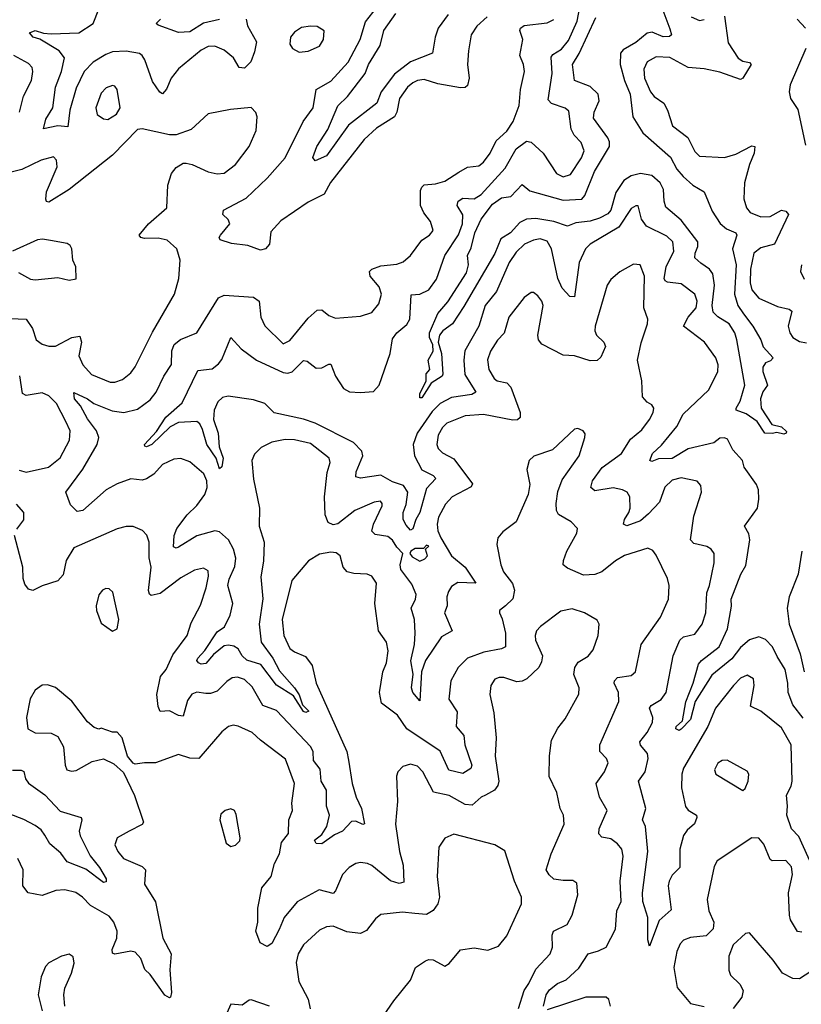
# Model space of a CAD drawing. Extents: x 1771496 to 1971148, y 471553 to 643630.
# Tile 606 of 656: x 1896097 to 1899532, y 611974 to 616302. Entities that reach past the tile are written whole.
import ezdxf

# ---------------------------------------------------------------- set-up
doc = ezdxf.new("R2010")
doc.units = 0

msp = doc.modelspace()

# ---------------------------------------------------------------- linework, layer by layer
at = {"layer": '0CON10XD'}
for points in [[(1899541.2, 613231.2), (1899495, 613290.8), (1899474.6, 613345), (1899473.5, 613385), (1899460.9, 613445), (1899426.8, 613503.2), (1899406, 613545), (1899375, 613577.6), (1899345, 613589.1), (1899305, 613575.3), (1899265, 613542.4), (1899227, 613493), (1899139.1, 613420.9), (1899066.2, 613305), (1899045, 613225.6), (1899005, 613183.3), (1898995, 613177.5), (1898981.4, 613185), (1898982.9, 613195), (1899010.3, 613219.7), (1899025, 613303.3), (1899057.5, 613385), (1899081.2, 613468.8), (1899093.8, 613485), (1899171.3, 613545), (1899208.2, 613625), (1899225.9, 613724.1), (1899224.3, 613755), (1899266.8, 613865), (1899287.9, 613902.1), (1899306.1, 614016.1), (1899302, 614042), (1899282.9, 614075), (1899340, 614155), (1899346.2, 614195), (1899344.2, 614235), (1899335, 614258.5), (1899281.8, 614335), (1899274, 614364), (1899231.8, 614411.8), (1899207.8, 614457.8), (1899195, 614464.3), (1899175, 614462.2), (1899147.7, 614442.3), (1899035, 614416.2), (1898965, 614373.7), (1898905, 614371.1), (1898875, 614359.4), (1898866, 614365), (1898878.9, 614395), (1898918.2, 614431.8), (1898985.6, 614514.4), (1899012.7, 614567.3), (1899125.5, 614675), (1899165.3, 614755), (1899166.7, 614785), (1899156.7, 614815), (1899106.7, 614885), (1899014.6, 614954.6), (1899035.2, 614994.8), (1899070.5, 615035), (1899074.8, 615065), (1899065, 615096.2), (1899005, 615140.9), (1898945, 615148.7), (1898933.9, 615153.9), (1898929.7, 615165), (1898938.7, 615215), (1898971.8, 615285), (1898967.3, 615325), (1898940.9, 615350.9), (1898852.2, 615395), (1898830, 615425), (1898815, 615483.8), (1898805, 615484.3), (1898785, 615471.4), (1898729.7, 615390.3), (1898605, 615314.6), (1898583.8, 615295), (1898555.8, 615235), (1898535, 615084.4), (1898515, 615085.4), (1898481.7, 615121.7), (1898462.5, 615165), (1898434.3, 615295), (1898415, 615327.8), (1898385, 615338.3), (1898355, 615333), (1898315.2, 615314.8), (1898279.2, 615280.8), (1898247.9, 615235), (1898192.8, 615107.2), (1898143.1, 615045), (1898114.8, 614955.2), (1898053.8, 614846.2), (1898049.2, 614805), (1898052.9, 614742.9), (1898101.5, 614665), (1898084, 614655), (1897995, 614641), (1897945, 614615.2), (1897910.3, 614579.7), (1897844.7, 614485), (1897827, 614435), (1897831.7, 614385), (1897865, 614323.2), (1897915, 614298.6), (1897925.4, 614285), (1897885, 614241.1), (1897855.9, 614135), (1897837.4, 614105), (1897825, 614063.3), (1897815, 614058), (1897795, 614080), (1897782.9, 614105), (1897782.4, 614135), (1897795, 614170.8), (1897802.4, 614225), (1897784.3, 614254.3), (1897735, 614270.8), (1897685, 614299.5), (1897595, 614286.8), (1897575, 614292.5), (1897575.3, 614315), (1897605.4, 614385.4), (1897600.6, 614405), (1897563.9, 614443.9), (1897395, 614528.9), (1897345, 614546), (1897215, 614573.1), (1897175, 614615.3), (1897125, 614630.7), (1897013.6, 614646.4), (1896988.2, 614641.8), (1896967.3, 614622.7), (1896951.8, 614585), (1896948.8, 614545), (1896969.7, 614485), (1896973.4, 614425), (1896991.9, 614375), (1896985, 614336.2), (1896975, 614328), (1896960, 614375), (1896919.2, 614435), (1896899.8, 614500.2), (1896889.2, 614525), (1896875, 614536), (1896795, 614531.8), (1896758.2, 614511.8), (1896678.1, 614435), (1896654.5, 614424.5), (1896646.7, 614426.7), (1896646, 614435), (1896697.6, 614492.4), (1896740, 614555), (1896811.5, 614618.5), (1896880, 614760), (1896943.4, 614766.6), (1896971.4, 614788.6), (1896985, 614808.6), (1897025, 614905.6), (1897070, 614855), (1897137.3, 614805), (1897255, 614751.1), (1897275, 614748.1), (1897295, 614754.7), (1897345, 614803.8), (1897361.2, 614801.2), (1897400.6, 614770.6), (1897425, 614772.3), (1897455, 614788.5), (1897465, 614787.1), (1897484.7, 614734.7), (1897520.1, 614680.1), (1897545.9, 614665.9), (1897595, 614662.7), (1897652, 614668), (1897677.1, 614695), (1897724.7, 614835), (1897735, 614898.6), (1897754, 614926), (1897798.3, 614961.7), (1897811.1, 614985), (1897817.5, 615092.5), (1897856.2, 615095), (1897895, 615114), (1897928.8, 615161.2), (1897966.3, 615265), (1898025, 615356.9), (1898043.6, 615405), (1898044.8, 615444.8), (1898020, 615485), (1898023.9, 615505), (1898045, 615517.1), (1898095.2, 615514.8), (1898125, 615532.9), (1898231.2, 615648.8), (1898279.2, 615735), (1898325, 615768.2), (1898345, 615763.1), (1898397.1, 615715), (1898456, 615626), (1898485, 615611.1), (1898518.3, 615621.7), (1898566.3, 615695), (1898578.7, 615725), (1898565, 615762.5), (1898534.4, 615795), (1898520.5, 615820.5), (1898510, 615900), (1898495, 615912.5), (1898434.2, 615934.2), (1898419.5, 615949.5), (1898437.8, 616065), (1898432.6, 616137.4), (1898440.7, 616149.3), (1898477.8, 616172.2), (1898509.5, 616210.5), (1898546.9, 616295), (1898561.1, 616365)], [(1897092.7, 616305), (1897098.2, 616275), (1897138, 616205), (1897129.7, 616160.2), (1897113.2, 616116.8), (1897085, 616089.6), (1897061.2, 616091.2), (1897036.9, 616135), (1896995, 616167.8), (1896955, 616186.1), (1896925, 616184.6), (1896895, 616167.5), (1896794.4, 616085.6), (1896762.4, 616045), (1896742.8, 615997.2), (1896725, 615975.5), (1896712.9, 615982.9), (1896680.7, 616030.7), (1896647.3, 616125), (1896635.6, 616145), (1896623, 616153), (1896565, 616164.4), (1896505, 616160.6), (1896475, 616149.6), (1896420.6, 616115), (1896380.5, 616075), (1896345, 616001.1), (1896317.1, 615905), (1896308.7, 615831.3), (1896265, 615835.4), (1896202.2, 615822.2), (1896212.4, 615865), (1896242.9, 615915), (1896254, 616005), (1896281.3, 616075), (1896293.9, 616135), (1896270, 616165), (1896185, 616216.2), (1896155.8, 616225), (1896140, 616245), (1896165, 616254.5), (1896202.3, 616242.3), (1896235, 616239.4), (1896356.2, 616243.8), (1896420, 616285), (1896445, 616348.5)], [(1898151.9, 616315), (1898106.6, 616273.4), (1898081.5, 616235), (1898069.1, 616165), (1898065.3, 616105), (1898072.4, 616045), (1898065, 616012.3), (1898055, 616004.2), (1898035, 616002.5), (1897935, 616020), (1897875, 616038.5), (1897845, 616034.6), (1897825, 616024.6), (1897802, 616005), (1897765.9, 615955), (1897754.7, 615895), (1897744.3, 615875.7), (1897665, 615825.3), (1897610.3, 615775), (1897462.9, 615587.1), (1897435.5, 615535), (1897365, 615500.4), (1897245, 615417.3), (1897200.5, 615369.5), (1897194.4, 615315), (1897178, 615295), (1897155, 615289.4), (1897100.3, 615309.7), (1897028.1, 615318.1), (1896978, 615335), (1896974.3, 615345), (1896980, 615355), (1897020.8, 615405), (1897013.4, 615423.4), (1896990, 615445), (1896992.5, 615465), (1897091.9, 615518.1), (1897184.6, 615605), (1897264.2, 615695), (1897342.5, 615855), (1897387.5, 615915), (1897400, 615995), (1897465, 616031.5), (1897540.3, 616115), (1897592.9, 616215), (1897616.9, 616293.1), (1897665, 616354.5)], [(1897980, 616325), (1897936.7, 616265), (1897923.2, 616225), (1897912.1, 616155), (1897815, 616117.4), (1897745, 616062.7), (1897686.2, 615985), (1897666, 615935), (1897542.3, 615837.7), (1897445, 615704.1), (1897395, 615681.4), (1897385.7, 615695.7), (1897402.9, 615745), (1897451.2, 615818.8), (1897495, 615923.1), (1897537.3, 615965), (1897615.1, 616064.9), (1897630.5, 616105), (1897680.7, 616189.3), (1897696.9, 616255), (1897750.3, 616329.7)], [(1898923.8, 616343.8), (1898955, 616261.4), (1898961.8, 616235), (1898952.5, 616227.5), (1898925, 616227), (1898876.6, 616246.6), (1898855, 616243.1), (1898805, 616202), (1898750.1, 616169.9), (1898737.7, 616155), (1898735.6, 616105), (1898755.1, 616035.1), (1898780.2, 615975), (1898791.7, 615875), (1898835.2, 615805.2), (1898958.1, 615698.1), (1898985, 615645.4), (1899012.9, 615612.9), (1899055.4, 615575), (1899106, 615546), (1899140.5, 615460.5), (1899176.3, 615406.3), (1899203, 615383), (1899244.5, 615364.5), (1899248.6, 615355), (1899230, 615295), (1899245.4, 615225), (1899238.4, 615095), (1899252.8, 615045), (1899278.8, 615008.8), (1899319.2, 614955), (1899354.6, 614895), (1899365, 614864.4), (1899409.4, 614815), (1899397.3, 614802.7), (1899375, 614794.2), (1899363.1, 614775), (1899363.1, 614755), (1899384, 614695), (1899363.9, 614666.1), (1899352.9, 614635), (1899355.6, 614595), (1899402.3, 614522.3), (1899445, 614512.9), (1899467.5, 614492.5), (1899465.7, 614484.3), (1899455, 614480), (1899425, 614487.5), (1899405, 614482.5), (1899372.5, 614485), (1899338.9, 614535), (1899289.6, 614569.6), (1899245.5, 614585), (1899245.4, 614595), (1899264.1, 614625), (1899283.5, 614695), (1899249.6, 614895), (1899240, 614925), (1899215.5, 614965.5), (1899165, 614996.1), (1899145.7, 615015.7), (1899140, 615045), (1899150.4, 615135), (1899143.4, 615185), (1899129.2, 615205), (1899091.5, 615231.5), (1899063.8, 615255), (1899065.3, 615275), (1899078.1, 615305), (1899077.2, 615325), (1899005, 615421.2), (1898937.4, 615477.4), (1898929, 615505), (1898927.1, 615555), (1898912.5, 615585), (1898875, 615616.5), (1898825, 615626.3), (1898784.5, 615615.5), (1898752, 615595), (1898717.5, 615542.5), (1898695.8, 615464.2), (1898681.5, 615448.5), (1898645, 615429.5), (1898604.3, 615415.7), (1898541, 615409), (1898505, 615394.1), (1898445, 615415.2), (1898365, 615427.7), (1898324.8, 615425.2), (1898295, 615410.5), (1898253.9, 615365), (1898211.3, 615338.6), (1898185.1, 615274.9), (1898049.3, 615040.7), (1898000, 614965), (1897956.7, 614935), (1897941.8, 614915), (1897936.5, 614885), (1897951.5, 614835), (1897956.9, 614743.1), (1897953.3, 614735), (1897905.3, 614704.7), (1897865, 614640), (1897855, 614640), (1897855, 614657.5), (1897884, 614715), (1897884, 614745), (1897900, 614765), (1897891.9, 614805), (1897914.7, 614845.3), (1897912.3, 614872.3), (1897897.7, 614905), (1897897.5, 614925), (1897935, 615010.6), (1897978.6, 615061.4), (1898060.8, 615189.1), (1898069.1, 615225), (1898065.3, 615265), (1898081.2, 615298.8), (1898097, 615365), (1898125.6, 615425), (1898175, 615491.6), (1898215, 615519.1), (1898255.2, 615524.8), (1898305, 615577.3), (1898339.1, 615549.1), (1898485, 615509.1), (1898567.4, 615512.6), (1898581.3, 615528.7), (1898623.3, 615635), (1898689.3, 615745), (1898690, 615765), (1898682.1, 615782.1), (1898618.7, 615868.7), (1898621.6, 615895), (1898644.3, 615945), (1898639.7, 615975), (1898605, 616008.8), (1898535.5, 616035), (1898526.8, 616105), (1898556, 616154), (1898628.6, 616311.4)], [(1899149.5, 613915), (1899149.4, 613955), (1899135.6, 613975), (1899116.6, 613986.6), (1899060, 614000), (1899045.5, 614015), (1899060.3, 614119.7), (1899094.3, 614225), (1899090.6, 614255), (1899075, 614273.1), (1899005, 614288), (1898965, 614277.7), (1898932.9, 614247.1), (1898908.7, 614181.3), (1898860.6, 614129.4), (1898825, 614098.6), (1898765, 614076.4), (1898751.1, 614085), (1898754.7, 614105), (1898774.7, 614135), (1898780.2, 614155), (1898778.3, 614205), (1898767.7, 614225), (1898746, 614236), (1898705, 614243.8), (1898625, 614231.5), (1898607.5, 614245), (1898614.1, 614275), (1898656.7, 614333.3), (1898742.7, 614395), (1898781.7, 614458.3), (1898831.1, 614498.9), (1898864.5, 614545), (1898880.9, 614575), (1898884.4, 614595), (1898875, 614609.4), (1898855, 614620), (1898834.6, 614644.6), (1898831.9, 614715), (1898812.1, 614805), (1898829.1, 614880.9), (1898857.1, 614965), (1898858, 614985), (1898839.6, 615035), (1898842.7, 615175), (1898824.4, 615224.4), (1898795, 615226.7), (1898735, 615193.5), (1898695, 615160.5), (1898679.2, 615135), (1898626.2, 614955), (1898625.4, 614935), (1898632.9, 614915), (1898664, 614885), (1898672, 614865), (1898651.2, 614818.8), (1898635, 614804), (1898605, 614802.5), (1898535, 614824.4), (1898485, 614827.3), (1898391.9, 614875), (1898377.3, 614895), (1898374.6, 614915), (1898398.1, 615045), (1898392, 615065), (1898375, 615087.5), (1898355, 615102.5), (1898345, 615102.5), (1898315, 615081.2), (1898246.9, 614995), (1898226.3, 614923.7), (1898197.3, 614892.7), (1898166.1, 614845), (1898153.8, 614806.2), (1898159.7, 614765), (1898182.9, 614725), (1898195, 614714.6), (1898238.8, 614705), (1898256.4, 614686.4), (1898296.2, 614575), (1898297.3, 614552.7), (1898285, 614542.9), (1898265, 614541.3), (1898135, 614566.6), (1898055, 614560.8), (1897975, 614528.5), (1897955, 614509.5), (1897936.8, 614475), (1897930, 614435), (1897936.6, 614416.6), (1897955, 614398.5), (1898005, 614371.5), (1898087.9, 614262.1), (1898081.1, 614248.9), (1897998.5, 614205), (1897967.8, 614172.2), (1897938.2, 614115), (1897931.2, 614085), (1897935.3, 614055.3), (1897948.5, 614025), (1897995, 613945.6), (1898054.7, 613894.7), (1898102.5, 613825), (1898022, 613828), (1897995, 613810.4), (1897981, 613789), (1897974.7, 613765), (1897975.3, 613725), (1897964.7, 613695), (1897997.1, 613615), (1897950.4, 613589.6), (1897880.9, 613485), (1897863.1, 613435), (1897855, 613307.5), (1897824.6, 613345), (1897819.1, 613365), (1897827.1, 613425), (1897816.8, 613483.2), (1897832.9, 613555), (1897835.4, 613605), (1897832.2, 613665), (1897818.2, 613715), (1897836.8, 613755), (1897839.3, 613775), (1897820.8, 613820.8), (1897771.8, 613885), (1897769.6, 613905), (1897781.2, 613955), (1897754, 613984), (1897735, 614013.8), (1897715, 614030.6), (1897659.7, 614039.7), (1897645, 614053.8), (1897651.9, 614085), (1897689.5, 614165), (1897690.6, 614175), (1897682.5, 614185), (1897655, 614180.9), (1897570, 614145), (1897495, 614085.3), (1897475, 614082), (1897452.1, 614092.1), (1897439.4, 614125), (1897436.1, 614205), (1897448.5, 614311.5), (1897460.9, 614355), (1897457.5, 614375), (1897375, 614438.4), (1897305, 614455.3), (1897263.7, 614456.4), (1897205, 614444.5), (1897158.9, 614421.1), (1897128.3, 614391.7), (1897116.9, 614365), (1897125, 614282.5), (1897151.5, 614155), (1897149.5, 614075), (1897170.9, 614005), (1897168.8, 613921.2), (1897157.1, 613852.9), (1897165.7, 613755.7), (1897148.9, 613645), (1897158, 613565), (1897208.9, 613495), (1897239.6, 613439.6), (1897305, 613364.4), (1897325, 613333.8), (1897340, 613290), (1897368.3, 613261.7), (1897355, 613256), (1897345, 613261.4), (1897300, 613330), (1897225, 613376.2), (1897156.9, 613466.9), (1897095, 613486.8), (1897074.8, 613505), (1897056.5, 613536.5), (1897037.8, 613547.8), (1897015, 613553), (1896995, 613548.9), (1896948.1, 613511.9), (1896915, 613472), (1896895, 613469.1), (1896882.2, 613475), (1896875.6, 613485), (1896879.5, 613495), (1896910.5, 613529.5), (1896965, 613611.3), (1896997.6, 613632.4), (1897022.7, 613685), (1897033.1, 613735), (1897012.1, 613815), (1897017.8, 613842.2), (1897042.4, 613897.6), (1897047, 613935), (1897037, 613975), (1897015, 614016), (1896975, 614050.4), (1896955, 614055.4), (1896875, 614032.4), (1896795, 613982.9), (1896785, 613979.5), (1896772.7, 613985), (1896776.3, 614035), (1896787.5, 614065), (1896832.6, 614125), (1896875, 614165.9), (1896910.2, 614215), (1896920.9, 614245), (1896919.1, 614275), (1896905.8, 614305), (1896845, 614359.1), (1896805, 614373.3), (1896775, 614370.6), (1896725, 614346.5), (1896686.1, 614303.9), (1896655, 614283.1), (1896635, 614278.2), (1896585, 614283.1), (1896525, 614261.3), (1896476.4, 614235), (1896374.8, 614145.2), (1896349.4, 614139.4), (1896319.9, 614169.9), (1896299.4, 614225), (1896375, 614326.1), (1896437.8, 614435), (1896444.7, 614465), (1896434.7, 614495), (1896395, 614547.8), (1896364.1, 614604.1), (1896337.5, 614635), (1896335, 614663.3), (1896395.6, 614635), (1896423.5, 614615), (1896502.9, 614582.9), (1896555, 614575.3), (1896615, 614589.7), (1896669.7, 614630.3), (1896697.3, 614665), (1896730.4, 614735), (1896764.1, 614785.9), (1896766.2, 614846.2), (1896775.2, 614874.8), (1896804.4, 614895.6), (1896875.6, 614925), (1896970.3, 615079.7), (1896995, 615091.5), (1897125, 615081.9), (1897149.4, 615065), (1897156.9, 614995), (1897175, 614956.2), (1897255, 614877.8), (1897285, 614891.1), (1897365, 614990.4), (1897405, 615024.5), (1897425, 615026.9), (1897455, 615001.4), (1897485, 614990.5), (1897595, 614998.9), (1897645, 615014.2), (1897675, 615052.5), (1897686.5, 615095), (1897677.2, 615127.2), (1897637.3, 615175), (1897635, 615195.7), (1897644.7, 615205.2), (1897685, 615220), (1897755, 615227.3), (1897782.8, 615237.3), (1897814.3, 615265.7), (1897865, 615333.1), (1897898, 615355), (1897914, 615375), (1897903.1, 615415), (1897873.7, 615453.7), (1897859.3, 615485), (1897858.8, 615551.2), (1897864, 615566), (1897875, 615575.6), (1897925, 615580.7), (1897965, 615592.3), (1898027.5, 615632.5), (1898065, 615653.1), (1898115, 615659.5), (1898135, 615675.5), (1898165.3, 615715), (1898191, 615769), (1898237.5, 615812.5), (1898265.6, 615854.4), (1898292.5, 615925), (1898298.7, 615995), (1898316.2, 616075), (1898311.5, 616105), (1898295.4, 616145), (1898308.9, 616215), (1898295.7, 616255), (1898298, 616265), (1898313.7, 616276.3), (1898415, 616288.5), (1898445, 616303.5)], [(1896975, 616302.7), (1896905, 616286.6), (1896845, 616248.9), (1896795, 616246), (1896705, 616277.5), (1896697.5, 616285), (1896716.2, 616305)], [(1899195, 616317.5), (1899210.8, 616200.8), (1899255, 616133.3), (1899275, 616119.1), (1899304.2, 616114.2), (1899312, 616105), (1899275.6, 616044.4), (1899265, 616039.2), (1899175, 616071.1), (1899105, 616085.9), (1899035, 616092.5), (1898955, 616135.3), (1898895, 616139.4), (1898855, 616117.1), (1898839.7, 616085), (1898843.6, 616045), (1898869.6, 615985), (1898885, 615964.4), (1898928.1, 615935), (1898944.5, 615905), (1898966, 615836), (1899034.1, 615784.1), (1899065, 615722.5), (1899085, 615701.9), (1899195, 615696.9), (1899245, 615710.9), (1899315, 615747.3), (1899327.5, 615745), (1899325.4, 615715), (1899304.6, 615665), (1899283.1, 615585), (1899280.4, 615515), (1899292.1, 615475), (1899307.8, 615455), (1899355.2, 615435.2), (1899395, 615436.8), (1899445, 615464.7), (1899465, 615460.4), (1899475.5, 615445), (1899414.8, 615315.2), (1899355, 615299.3), (1899323.5, 615275), (1899308.5, 615205), (1899306.9, 615145), (1899315.3, 615115), (1899345, 615078.2), (1899428, 615042), (1899479.1, 615029.1), (1899490.3, 615020.3), (1899474.1, 614955), (1899482, 614925), (1899495.5, 614905), (1899525, 614887.3), (1899555, 614881.6)], [(1899048.9, 616315), (1899085, 616299.1), (1899105, 616302.4)], [(1899513.8, 616305), (1899551.1, 616265)], [(1897325, 616159.2), (1897365, 616164.3), (1897414, 616185), (1897432.9, 616215), (1897435, 616252.5), (1897405, 616272), (1897375, 616274.2), (1897335, 616267.5), (1897305, 616247.5), (1897287.1, 616225), (1897284.2, 616195), (1897296.7, 616175), (1897325, 616159.2)], [(1899551.8, 616175), (1899483.5, 616015), (1899478.9, 615985), (1899485, 615956.2), (1899517.1, 615907.1), (1899550.2, 615750.2)], [(1896096, 615895), (1896113.9, 615966.1), (1896148.5, 616035), (1896155.4, 616075), (1896151.2, 616091.2), (1896135, 616108.9), (1896071.2, 616145)], [(1896485, 615863.1), (1896522.6, 615887.4), (1896538.6, 615915), (1896525.4, 615995.4), (1896515, 616010), (1896505, 616012.5), (1896477.4, 616002.6), (1896455, 615979.2), (1896431.1, 615915), (1896438, 615885), (1896465, 615865.8), (1896485, 615863.1)], [(1896055, 614988.8), (1896125, 614985.6), (1896152.7, 614945), (1896169.5, 614895), (1896195, 614876.2), (1896225, 614867.3), (1896255, 614867.3), (1896325.5, 614905.5), (1896360.7, 614910.7), (1896368.4, 614885), (1896356.7, 614825), (1896373.8, 614785), (1896412.8, 614742.8), (1896495, 614708.2), (1896515, 614708.2), (1896549.2, 614720.8), (1896585, 614749.4), (1896604.1, 614775.9), (1896681.2, 614928.8), (1896777.5, 615095), (1896796.2, 615165), (1896801.8, 615245), (1896787.5, 615295), (1896745, 615333.6), (1896705, 615342), (1896645, 615339.6), (1896629.2, 615345), (1896621.4, 615355), (1896662.5, 615405), (1896744.2, 615475), (1896748.5, 615575), (1896763.8, 615626.2), (1896785, 615652.5), (1896815, 615671.2), (1896828.3, 615671.7), (1896855, 615665.7), (1896925, 615633.1), (1896965, 615624.4), (1896995, 615627.8), (1897045, 615665.6), (1897105.7, 615745), (1897135.8, 615815), (1897140.8, 615875), (1897134.2, 615894.2), (1897115, 615916.2), (1897022.9, 615907.1), (1896925, 615888), (1896850.7, 615819.3), (1896785, 615795.8), (1896755, 615795.6), (1896635, 615822.9), (1896615, 615819.2), (1896505, 615706.2), (1896315, 615556.1), (1896225, 615499.2), (1896215, 615503.3), (1896212.5, 615512.5), (1896214.6, 615545), (1896261.8, 615655), (1896259.1, 615685), (1896245, 615698.5), (1896190.8, 615685), (1896106, 615644), (1895915, 615596.5)], [(1896091.3, 615191.3), (1896145, 615161.9), (1896165, 615157.8), (1896265, 615168.6), (1896315, 615156.7), (1896345, 615162.5), (1896343.3, 615215), (1896330, 615245), (1896325.8, 615295), (1896318.8, 615308.8), (1896305, 615318.8), (1896231.9, 615331.9), (1896197.8, 615337.8), (1896175, 615334.4), (1896065, 615284.2)], [(1899533.8, 615225), (1899528.5, 615195), (1899545, 615161.4)], [(1896095, 614322.1), (1896125, 614312.7), (1896224, 614335), (1896274.1, 614375.9), (1896316.2, 614453.8), (1896318.9, 614495), (1896299.2, 614535), (1896258.7, 614615), (1896225, 614649.2), (1896195, 614661.3), (1896125, 614649.6), (1896108.8, 614658.8), (1896096.9, 614736.9)], [(1898398.8, 611965), (1898411.2, 612015), (1898425, 612036.8), (1898460.5, 612065), (1898498.2, 612081.8), (1898555, 612132.9), (1898595, 612195.6), (1898641.7, 612208.3), (1898674.2, 612225), (1898715.3, 612304.7), (1898720.9, 612385), (1898740, 612425), (1898736.6, 612515), (1898749.6, 612625), (1898742.9, 612655), (1898725, 612679.5), (1898695, 612701.1), (1898655, 612708.8), (1898642.7, 612722.7), (1898643.9, 612745), (1898678.9, 612825), (1898645, 612883.8), (1898630.6, 612945), (1898667.5, 612995), (1898682.9, 613035), (1898675.8, 613055), (1898646.7, 613085), (1898646.2, 613115), (1898730, 613305), (1898728.2, 613345), (1898709.3, 613385), (1898711.3, 613395), (1898725, 613409.8), (1898785, 613418.5), (1898803.3, 613435), (1898829.1, 613555), (1898913.3, 613675), (1898948.2, 613755), (1898951.5, 613815), (1898944.6, 613845), (1898895, 613948), (1898879.1, 613969.1), (1898858.5, 613978.5), (1898755, 613946.1), (1898715, 613923.8), (1898655, 613875.3), (1898625, 613862.5), (1898575, 613860.4), (1898505, 613890.5), (1898485.7, 613905), (1898487.5, 613925), (1898501.5, 613965), (1898545.8, 614045), (1898548, 614065), (1898521.2, 614095), (1898465, 614127.1), (1898456.2, 614145), (1898454.6, 614175), (1898461.9, 614228.1), (1898481.4, 614278.6), (1898555.5, 614385), (1898581.1, 614465), (1898581.7, 614481.7), (1898573.8, 614495), (1898550, 614505), (1898535, 614501.4), (1898438.1, 614411.9), (1898357, 614383), (1898336.2, 614365), (1898325.8, 614324.2), (1898338.7, 614258.7), (1898332.5, 614215), (1898279.1, 614095), (1898219.8, 614050.2), (1898198.6, 614025), (1898194.5, 613995), (1898211.3, 613905), (1898224, 613875), (1898263.4, 613823.4), (1898272.4, 613795), (1898264.2, 613755.8), (1898232, 613725), (1898206.2, 613705), (1898206, 613695), (1898218, 613668), (1898231.6, 613605), (1898232.7, 613545), (1898215, 613535.9), (1898137.6, 613522.4), (1898065.6, 613495), (1898023.6, 613455), (1897992.1, 613395), (1897983.8, 613315), (1898019.9, 613259.9), (1898015.4, 613195.4), (1898049.4, 613155), (1898054.1, 613114.1), (1898084.7, 613025), (1898079.2, 613010.9), (1898045, 612988.8), (1897983.6, 613003.6), (1897945, 613087.1), (1897798.2, 613185), (1897757.3, 613245), (1897687.7, 613297.7), (1897678.4, 613345), (1897693.1, 613435), (1897709.3, 613475), (1897716.9, 613526.9), (1897708.5, 613565), (1897674.6, 613615), (1897657.9, 613735), (1897665.5, 613825), (1897645.3, 613855.3), (1897624, 613864), (1897565, 613866.9), (1897536, 613875), (1897518.5, 613895), (1897505, 613945.8), (1897488.1, 613958.1), (1897465, 613960.8), (1897415, 613952.5), (1897367, 613923), (1897293, 613837), (1897250.3, 613665), (1897257.9, 613595), (1897285, 613538.1), (1897305, 613522.5), (1897353.1, 613503.1), (1897382.6, 613462.6), (1897400.4, 613385), (1897535.3, 613085), (1897542.4, 613047.6)], [(1896085, 614062.9), (1896115, 614103.3), (1896115.5, 614135), (1896082.9, 614172.9)], [(1897542.4, 613047.6), (1897558.8, 612945), (1897575.9, 612885), (1897599.2, 612835), (1897613, 612767), (1897605, 612764.4), (1897575, 612778.9), (1897555, 612777.3), (1897515.5, 612734.5), (1897480.8, 612719.1), (1897425, 612679.4), (1897400.5, 612680.5), (1897393.3, 612695), (1897425, 612720), (1897447.1, 612755), (1897459.1, 612805), (1897445.4, 612845), (1897445.9, 612915), (1897421.7, 612955), (1897417, 613007), (1897388.2, 613045), (1897386.2, 613083.8), (1897377, 613105), (1897225, 613265.4), (1897165, 613286.8), (1897119, 613369), (1897085, 613401.1), (1897055, 613411.1), (1897030.7, 613409.3), (1897006.8, 613393.2), (1896965, 613349.6), (1896935, 613339.5), (1896915, 613340), (1896875, 613345.5), (1896853.1, 613336.9), (1896835, 613308.8), (1896815, 613241.1), (1896795, 613243.9), (1896755, 613264.5), (1896715, 613260.6), (1896705, 613283.3), (1896700.2, 613335), (1896715.2, 613414.8), (1896741.1, 613445), (1896770.2, 613509.8), (1896833.3, 613595), (1896849.9, 613650.1), (1896891.3, 613728.7), (1896916.1, 613805), (1896926.5, 613856.5), (1896925, 613878.8), (1896905, 613891.1), (1896865, 613882.2), (1896805, 613849.2), (1896715, 613779.1), (1896675, 613770.6), (1896666.8, 613776.8), (1896662.6, 613792.6), (1896675.3, 613894.7), (1896666.1, 613936.1), (1896665.4, 614005), (1896655.5, 614035.5), (1896637, 614057), (1896595, 614073.8), (1896564.6, 614074.6), (1896525, 614064.6), (1896335, 613980), (1896301.3, 613925), (1896288.6, 613861.4), (1896265.3, 613834.7), (1896195, 613812.7), (1896155, 613792.2), (1896135, 613798), (1896120.2, 613820.2), (1896111.8, 613845), (1896110.4, 613895), (1896074.1, 614035)], [(1897855, 613922), (1897877.6, 613932.4), (1897888.8, 613945), (1897880, 613975), (1897895, 613987.5), (1897885, 613992.5), (1897872.5, 613977.5), (1897835, 613977.3), (1897815.7, 613965), (1897811.2, 613955), (1897821.4, 613941.4), (1897855, 613922)], [(1899534.7, 613965), (1899519.1, 613865), (1899479.6, 613765), (1899470.3, 613715), (1899478.7, 613645), (1899527.8, 613515), (1899545.5, 613435.5)], [(1899583.6, 612575), (1899521.2, 612711.2), (1899490, 612745), (1899468.3, 612805), (1899471.9, 612845), (1899466.7, 612893.3), (1899487.9, 612932.1), (1899491.9, 612955), (1899488.4, 613115), (1899445, 613189.6), (1899355, 613262.3), (1899309.5, 613285), (1899325.6, 613375.6), (1899322.5, 613405), (1899295, 613420), (1899265, 613406.9), (1899234.4, 613375), (1899155, 613275.7), (1899121.1, 613195), (1899015, 613011.9), (1899007, 612985), (1899005.2, 612925), (1899023.8, 612843.9), (1899035, 612827.7), (1899071.4, 612805), (1899073.6, 612795), (1899062.6, 612767.4), (1899030.4, 612739.6), (1899014.8, 612715.2), (1898999.2, 612655), (1898997.9, 612575), (1898965, 612541.2), (1898951.1, 612515), (1898947.5, 612495), (1898960.3, 612389.7), (1898907.2, 612342.8), (1898865, 612230), (1898857.7, 612257.7), (1898858.2, 612355), (1898835.2, 612425.2), (1898834, 612464), (1898857.2, 612645), (1898846.9, 612755), (1898834.7, 612785), (1898849.4, 612835), (1898816.2, 612955), (1898846.6, 612995), (1898859.5, 613055), (1898856.3, 613076.3), (1898825, 613113.1), (1898822, 613128), (1898855, 613168.6), (1898877.7, 613212.3), (1898879.4, 613235), (1898864.5, 613275), (1898873.2, 613286.8), (1898916.5, 613313.5), (1898937.8, 613345), (1898969.3, 613505), (1898998.2, 613575), (1899015, 613588.6), (1899065, 613600.4), (1899096.8, 613645), (1899113.3, 613695), (1899117.6, 613782.4), (1899129.6, 613815), (1899149.5, 613915)], [(1896505, 613613.8), (1896526, 613625), (1896532.9, 613665), (1896505.6, 613785), (1896489.7, 613799.7), (1896475, 613802), (1896461.2, 613795), (1896445, 613773.3), (1896432.5, 613725), (1896434.4, 613705), (1896455, 613648.8), (1896505, 613613.8)], [(1898461.8, 613188.2), (1898495, 613228), (1898555, 613336.7), (1898556.5, 613365), (1898533.1, 613423.1), (1898537.3, 613455), (1898551.8, 613478.2), (1898595, 613504.3), (1898617.6, 613532.4), (1898640, 613595), (1898643.3, 613645), (1898635, 613662.5), (1898578.8, 613695), (1898525, 613711.9), (1898475, 613702), (1898385.5, 613634.5), (1898369.2, 613615), (1898362.5, 613595), (1898364.2, 613575), (1898394.4, 613505), (1898390.7, 613479.3), (1898378.9, 613455), (1898325.7, 613405), (1898305, 613393.6), (1898282, 613392), (1898225, 613410.6), (1898205, 613410.6), (1898185, 613402.5), (1898167.1, 613375), (1898163.1, 613335), (1898181.1, 613255), (1898191.5, 613145), (1898186.9, 613065), (1898203.4, 612955), (1898198.5, 612935), (1898184.4, 612915.6), (1898145, 612893.4), (1898125, 612884.6), (1898085, 612848.4), (1898055, 612852.1), (1897985, 612891.8), (1897916.2, 612906.2), (1897869.5, 612995), (1897845, 613020), (1897815, 613029.1), (1897780.5, 613019.5), (1897758.6, 612995), (1897753.3, 612976.7), (1897758.1, 612865), (1897749.1, 612765), (1897766, 612645), (1897782.5, 612585), (1897785, 612510.8), (1897765, 612505.4), (1897727.2, 612517.2), (1897645, 612583.8), (1897625, 612592.7), (1897595, 612597.1), (1897575, 612592.1), (1897545.3, 612574.7), (1897515.7, 612544.3), (1897485, 612472), (1897475, 612460.8), (1897412.5, 612477.5), (1897316.2, 612423.8), (1897258.9, 612355), (1897237.3, 612302.7), (1897205, 612240.8), (1897185, 612227.5), (1897154.5, 612244.5), (1897134.6, 612295), (1897143.9, 612335), (1897143.3, 612396.7), (1897161.8, 612485), (1897202.4, 612535), (1897217.1, 612592.9), (1897239.3, 612635), (1897247.4, 612685), (1897278.2, 612725), (1897280, 612785), (1897296.5, 612825), (1897292.8, 612857.2), (1897304.6, 612945), (1897265, 613051.4), (1897155, 613134.5), (1897119.3, 613169.3), (1897056.7, 613196.7), (1897035, 613200.5), (1897014.7, 613195.3), (1896985, 613172.2), (1896885, 613054.3), (1896845.4, 613055.4), (1896795, 613072.2), (1896694.5, 613035.5), (1896645, 613035.8), (1896605, 613028.8), (1896595, 613033.3), (1896571.2, 613065), (1896547.5, 613145), (1896525, 613170), (1896505, 613170), (1896455, 613187.5), (1896445, 613182.5), (1896425, 613190.8), (1896395, 613215.6), (1896326, 613306), (1896255, 613366.7), (1896218.6, 613378.6), (1896195, 613376.7), (1896165, 613354.3), (1896142.9, 613317.1), (1896126.4, 613235), (1896133.1, 613185), (1896165, 613167.8), (1896235, 613165.6), (1896265, 613150.8), (1896289.5, 613105), (1896296.9, 613025), (1896304.4, 613004.4), (1896325, 612998.6), (1896345, 613001.9), (1896415, 613041.8), (1896465, 613053.3), (1896510.7, 613030.7), (1896552.5, 612992.5), (1896601.3, 612891.3), (1896640.6, 612775), (1896635.3, 612764.7), (1896577.5, 612735), (1896525, 612706), (1896515.8, 612675), (1896528.1, 612645), (1896552.9, 612615), (1896635, 612580), (1896650.6, 612565), (1896645, 612502.5), (1896693.8, 612423.8), (1896725.4, 612265), (1896763.3, 612195), (1896757.5, 612125), (1896764.2, 612025.8), (1896760, 612005), (1896755, 612002), (1896735, 612014.3), (1896670.8, 612105), (1896646.7, 612126.7), (1896630, 612175), (1896605, 612203.3), (1896585, 612207.5), (1896515, 612194.6), (1896505, 612198.8), (1896504.1, 612215), (1896523.2, 612265), (1896525.4, 612295), (1896511.1, 612335), (1896490.5, 612360.5), (1896408.3, 612408.3), (1896373.3, 612445), (1896344.2, 612465), (1896295, 612476.7), (1896255.4, 612474.6), (1896195, 612451.5), (1896133.8, 612463.8), (1896110.8, 612495), (1896112.9, 612565), (1896088.8, 612615)], [(1898288.7, 611955), (1898314.6, 612035), (1898335.3, 612065), (1898365, 612128.6), (1898428.2, 612195), (1898439.1, 612225), (1898437.8, 612277.8), (1898442.9, 612295), (1898503.3, 612325), (1898525.5, 612365), (1898550.5, 612455), (1898546.4, 612506.4), (1898528.5, 612518.5), (1898485, 612517.5), (1898445, 612524.5), (1898423.5, 612543.5), (1898410.9, 612565), (1898432.7, 612635), (1898490, 612765), (1898486.7, 612805), (1898472.7, 612835), (1898458.5, 612905), (1898424.5, 612975), (1898425.5, 613065.5), (1898434.4, 613135), (1898461.8, 613188.2)], [(1899275, 612913.3), (1899285, 612922.5), (1899299.2, 612955), (1899302, 612985), (1899295, 612998.8), (1899207, 613047), (1899185, 613045.8), (1899165, 613033.8), (1899151.4, 613005), (1899156.2, 612985), (1899275, 612913.3)], [(1896065, 613003.5), (1896103, 613003), (1896115, 612997.1), (1896121.8, 612965), (1896135, 612946.4), (1896207.7, 612895), (1896275, 612822.9), (1896366.7, 612795), (1896370, 612785), (1896358.8, 612735), (1896362.3, 612715), (1896406.3, 612626.3), (1896447.1, 612575), (1896476.5, 612525), (1896477.6, 612512.4), (1896465, 612508.6), (1896387.3, 612567.3), (1896305, 612600), (1896278, 612638), (1896229.3, 612679.3), (1896207.8, 612717.8), (1896191, 612741), (1896165, 612759.2), (1896115, 612786.5), (1896051, 612811)], [(1897025, 612666.7), (1897045, 612673.3), (1897065, 612692.5), (1897065.8, 612705), (1897048.3, 612808.3), (1897041.2, 612825), (1897025, 612832.5), (1897000, 612825), (1896980.5, 612809.5), (1896976.7, 612785), (1897005, 612682.5), (1897025, 612666.7)], [(1897669.4, 611885), (1897741.7, 611988.3), (1897815, 612080), (1897836.2, 612135), (1897880, 612165), (1897895, 612170.8), (1897915, 612169.2), (1897965, 612140.8), (1897985, 612152.5), (1898035, 612212.9), (1898095, 612221.8), (1898155, 612212.2), (1898201.4, 612228.6), (1898238.5, 612275), (1898302.7, 612415), (1898302.1, 612445), (1898272.3, 612515), (1898228.7, 612648.7), (1898185, 612674.4), (1898005, 612721.4), (1897965.5, 612704.5), (1897938.6, 612665), (1897932.1, 612535), (1897941.8, 612445), (1897935.5, 612415), (1897913.8, 612386.2), (1897885, 612368.8), (1897833, 612373), (1897779.4, 612379.4), (1897685, 612367.8), (1897660.5, 612349.5), (1897621.7, 612298.3), (1897595.4, 612284.6), (1897535, 612292.1), (1897475, 612316.7), (1897445, 612314.6), (1897415, 612299.1), (1897344.5, 612235), (1897321.5, 612195), (1897312.3, 612157.7), (1897323.3, 612073.3), (1897365, 611996.2), (1897373.6, 611953.6)], [(1899535, 612290.5), (1899515, 612294.4), (1899484.7, 612344.7), (1899480.7, 612365), (1899476, 612464), (1899493.1, 612545), (1899488.7, 612578.7), (1899465, 612605.4), (1899405, 612604.4), (1899395, 612610.8), (1899367.3, 612677.3), (1899345, 612704), (1899315, 612706.2), (1899162.5, 612605), (1899150, 612580), (1899119.2, 612435), (1899125.3, 612385), (1899148.2, 612335), (1899144.7, 612305), (1899114.8, 612275.2), (1899045, 612267.3), (1899015, 612255.4), (1899000.1, 612239.9), (1898985, 612206.2), (1898972.5, 612135), (1898987, 612047), (1899045, 611976.6), (1899105, 611964.4)], [(1899679.2, 611925), (1899705, 611980.8), (1899712.2, 612015), (1899713.4, 612063.4), (1899706.9, 612095), (1899684, 612125), (1899655, 612140.5), (1899635, 612143.3), (1899595, 612131.1), (1899525, 612085.6), (1899495, 612086.9), (1899450.4, 612110.4), (1899408.4, 612168.4), (1899305, 612288), (1899286.7, 612285), (1899232.9, 612235), (1899213.8, 612185), (1899213.4, 612123.4), (1899221.1, 612101.1), (1899262.1, 612062.1), (1899276.2, 612035), (1899270.4, 612005), (1899233.5, 611955)], [(1896295.7, 611965.7), (1896290.8, 612015), (1896295.8, 612045), (1896325, 612110), (1896336.9, 612155), (1896332.1, 612182.1), (1896315, 612194), (1896280, 612185), (1896224.5, 612155.5), (1896210.7, 612139.3), (1896191.9, 612095), (1896178.1, 612015), (1896196.2, 611945)], [(1897195, 611965.9), (1897115, 611993.3), (1897105, 611992.5), (1897075, 611970), (1897025.7, 611974.3), (1896968.2, 611845)], [(1898694.1, 611965), (1898686.2, 611995), (1898675.3, 612005.3), (1898585, 612004.7), (1898415, 611949.4)]]:
    msp.add_lwpolyline(points, dxfattribs=at)

doc.saveas('drawing.dxf')
